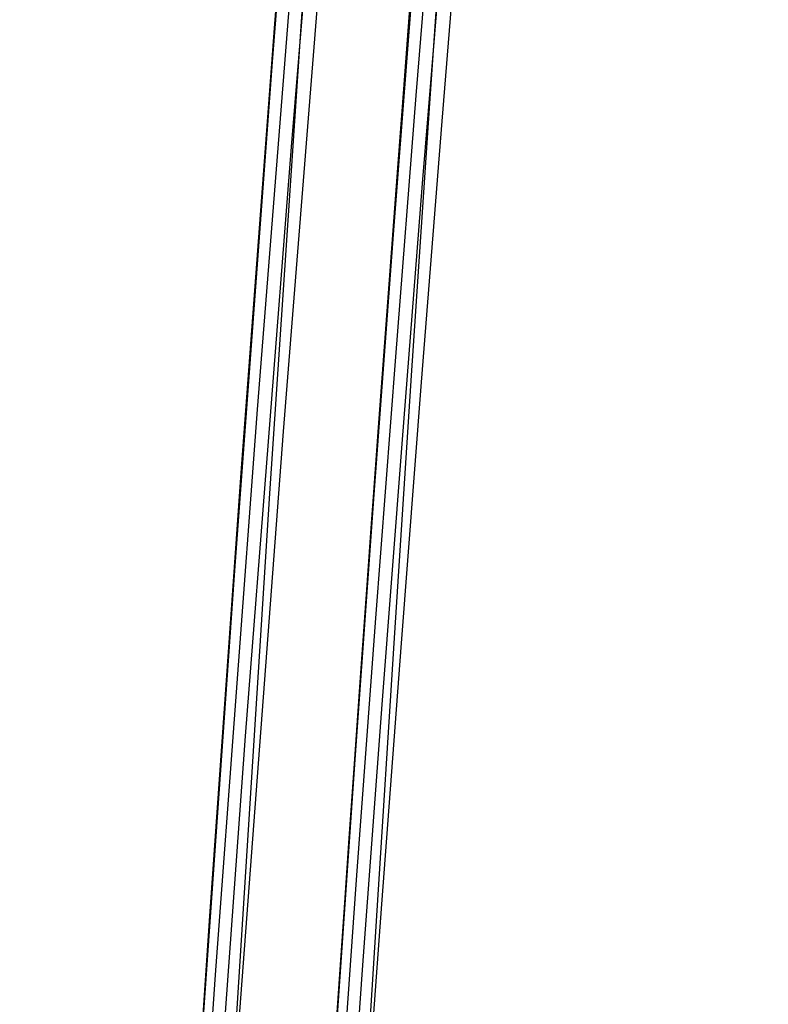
# Model space of a CAD drawing. Header units: metres. Extents: x 209747 to 209830, y 1182430 to 1182564.
# Tile 703 of 1056: x 209752.495 to 209752.775, y 1182487.88 to 1182488.249. Entities that reach past the tile are written whole.
import ezdxf

# ---------------------------------------------------------------- set-up
doc = ezdxf.new("R2010")
doc.units = ezdxf.units.M
doc.header["$MEASUREMENT"] = 0
doc.linetypes.add('DGN Style 2', pattern=[15.036391, 9.021834, -6.014556])
doc.layers.get('0').update_dxf_attribs({"color": 254})

# ---------------------------------------------------------------- blocks, each defined once
blk = doc.blocks.new('*U2')
at = {"color": 40, "linetype": 'Continuous'}
for p, q in [((1.75045, -10.7214), (1.74271, -10.82102)), ((1.74271, -10.82102), (1.73519, -10.92081)), ((1.73519, -10.92081), (1.7279, -11.02061)), ((1.7279, -11.02061), (1.72083, -11.12055)), ((1.72083, -11.12055), (1.71399, -11.22048))]:
    blk.add_line(p, q, dxfattribs=at)
blk = doc.blocks.new('*U3')
at = {"color": 40, "linetype": 'Continuous'}
for p, q in [((1.74366, -10.80819), (1.73631, -10.90534)), ((1.73631, -10.90534), (1.72917, -11.00262)), ((1.72917, -11.00262), (1.72224, -11.09996)), ((1.72224, -11.09996), (1.71552, -11.1974))]:
    blk.add_line(p, q, dxfattribs=at)
blk = doc.blocks.new('*U4')
at = {"color": 40, "linetype": 'Continuous'}
for p, q in [((1.74655, -10.77086), (1.73913, -10.86784)), ((1.73913, -10.86784), (1.73192, -10.96493)), ((1.73192, -10.96493), (1.72492, -11.06207)), ((1.72492, -11.06207), (1.71813, -11.15933)), ((1.71813, -11.15933), (1.71155, -11.25664))]:
    blk.add_line(p, q, dxfattribs=at)
blk = doc.blocks.new('*U5')
at = {"color": 40, "linetype": 'Continuous'}
for p, q in [((1.74497, -10.79555), (1.73754, -10.89274)), ((1.73754, -10.89274), (1.73032, -10.99004)), ((1.73032, -10.99004), (1.72332, -11.0874)), ((1.72332, -11.0874), (1.71654, -11.18485))]:
    blk.add_line(p, q, dxfattribs=at)
blk = doc.blocks.new('*U6')
at = {"color": 40, "linetype": 'Continuous'}
for p, q in [((1.75388, -10.74308), (1.74598, -10.84077)), ((1.74598, -10.84077), (1.73831, -10.93851)), ((1.73831, -10.93851), (1.73089, -11.03633)), ((1.73089, -11.03633), (1.72369, -11.13421)), ((1.72369, -11.13421), (1.71671, -11.23215))]:
    blk.add_line(p, q, dxfattribs=at)
blk = doc.blocks.new('*U7')
at = {"color": 40, "linetype": 'Continuous'}
for p, q in [((1.7563, -10.77634), (1.74839, -10.87369)), ((1.74839, -10.87369), (1.7407, -10.97113)), ((1.7407, -10.97113), (1.73324, -11.06862)), ((1.73324, -11.06862), (1.726, -11.16621)), ((1.726, -11.16621), (1.71897, -11.26385))]:
    blk.add_line(p, q, dxfattribs=at)
blk = doc.blocks.new('*U8')
at = {"color": 40, "linetype": 'Continuous'}
for p, q in [((1.76357, -10.75279), (1.75564, -10.85034)), ((1.75564, -10.85034), (1.74793, -10.94797)), ((1.74793, -10.94797), (1.74043, -11.04563)), ((1.74043, -11.04563), (1.73313, -11.14338)), ((1.73313, -11.14338), (1.72604, -11.24116))]:
    blk.add_line(p, q, dxfattribs=at)
blk = doc.blocks.new('*U9')
at = {"color": 40, "linetype": 'Continuous'}
for p, q in [((1.75782, -10.74548), (1.75097, -10.84549)), ((1.75097, -10.84549), (1.74428, -10.94555)), ((1.74428, -10.94555), (1.73774, -11.04562)), ((1.73774, -11.04562), (1.73135, -11.14573)), ((1.73135, -11.14573), (1.72512, -11.24586))]:
    blk.add_line(p, q, dxfattribs=at)
blk = doc.blocks.new('ATTEMP')
at = {"color": 5, "linetype": 'Continuous', "flags": 128}
for points in [[(-8.868, -12.44279), (-8.85683, -12.2003), (-8.84487, -11.95793), (-8.8321, -11.71569), (-8.81848, -11.47357), (-8.80401, -11.23157), (-8.78865, -10.98969), (-8.77239, -10.74795), (-8.75521, -10.50633), (-8.7371, -10.26483), (-8.71803, -10.02347), (-8.69798, -9.78223), (-8.67695, -9.54111), (-8.65491, -9.30013)], [(-8.8703, -12.34029), (-8.85839, -12.111), (-8.84551, -11.88182), (-8.83163, -11.65277), (-8.8167, -11.42386), (-8.80069, -11.1951), (-8.78357, -10.96651), (-8.76529, -10.73809), (-8.74583, -10.50984), (-8.72513, -10.28179), (-8.70318, -10.05392), (-8.67995, -9.82627), (-8.65538, -9.59882), (-8.62947, -9.37158), (-8.60217, -9.14457)], [(-8.87806, -12.40565), (-8.86712, -12.18461), (-8.85526, -11.96361), (-8.84243, -11.74268), (-8.82859, -11.52184), (-8.8137, -11.3011), (-8.79771, -11.08048), (-8.78059, -10.86), (-8.76228, -10.63967), (-8.74275, -10.41951), (-8.72196, -10.19953), (-8.69986, -9.97976), (-8.67642, -9.76019), (-8.65161, -9.54084), (-8.62537, -9.32173)], [(-8.88222, -12.43912), (-8.87224, -12.22769), (-8.86142, -12.01617), (-8.84973, -11.80458), (-8.83711, -11.59297), (-8.82352, -11.38136), (-8.80892, -11.16977), (-8.79327, -10.95823), (-8.77651, -10.74677), (-8.75861, -10.53541), (-8.73951, -10.32417), (-8.71918, -10.11307), (-8.69756, -9.90214), (-8.67462, -9.69139), (-8.65031, -9.48086), (-8.62459, -9.27055)], [(-8.87885, -12.34051), (-8.86997, -12.15316), (-8.86045, -11.9652), (-8.85023, -11.7767), (-8.83929, -11.58772), (-8.82759, -11.39832), (-8.8151, -11.20856), (-8.80178, -11.01848), (-8.7876, -10.82813), (-8.7725, -10.63756), (-8.75646, -10.44682), (-8.73944, -10.25595), (-8.72138, -10.06498), (-8.70226, -9.87397), (-8.68202, -9.68294), (-8.66063, -9.49194), (-8.63803, -9.30099)], [(-8.87977, -12.36056), (-8.87146, -12.18351), (-8.86268, -12.00781), (-8.85341, -11.83345), (-8.84363, -11.66045), (-8.83335, -11.48879), (-8.82254, -11.31847), (-8.81121, -11.14951), (-8.79934, -10.98189), (-8.78693, -10.81562), (-8.77397, -10.6507), (-8.76045, -10.48713), (-8.74637, -10.32491), (-8.73172, -10.16404), (-8.71649, -10.00452), (-8.70069, -9.84635), (-8.6843, -9.68954), (-8.66732, -9.53407), (-8.6497, -9.37959), (-8.63125, -9.22456)], [(-8.87977, -12.36056), (-8.87146, -12.18351), (-8.86268, -12.00781), (-8.85341, -11.83345), (-8.84363, -11.66045), (-8.83335, -11.48879), (-8.82254, -11.31847), (-8.81121, -11.14951), (-8.79934, -10.98189), (-8.78693, -10.81562), (-8.77397, -10.6507), (-8.76045, -10.48713), (-8.74637, -10.32491), (-8.73172, -10.16404), (-8.71649, -10.00452), (-8.70069, -9.84635), (-8.6843, -9.68954), (-8.66732, -9.53407), (-8.64974, -9.37996), (-8.63157, -9.2272)], [(-8.87977, -12.36056), (-8.87146, -12.18351), (-8.86268, -12.00781), (-8.85341, -11.83345), (-8.84363, -11.66045), (-8.83335, -11.48879), (-8.82254, -11.31847), (-8.81121, -11.14951), (-8.79934, -10.98189), (-8.78693, -10.81562), (-8.77397, -10.6507), (-8.76045, -10.48713), (-8.74637, -10.32491), (-8.73172, -10.16404), (-8.71649, -10.00452), (-8.70069, -9.84635), (-8.6843, -9.68954), (-8.66732, -9.53407), (-8.64974, -9.37996), (-8.63157, -9.2272)]]:
    blk.add_lwpolyline(points, dxfattribs=at)
at = {"color": 3, "linetype": 'Continuous'}
for name in ['*U9', '*U8', '*U7', '*U6', '*U3', '*U4', '*U5', '*U2']:
    blk.add_blockref(name, (-10.48, 0), dxfattribs=at)

msp = doc.modelspace()

# ---------------------------------------------------------------- block references
at = {"color": 1, "linetype": 'DGN Style 2'}
msp.add_blockref('ATTEMP', (209761.37756, 1182499.06107), dxfattribs=at)

doc.saveas('drawing.dxf')
